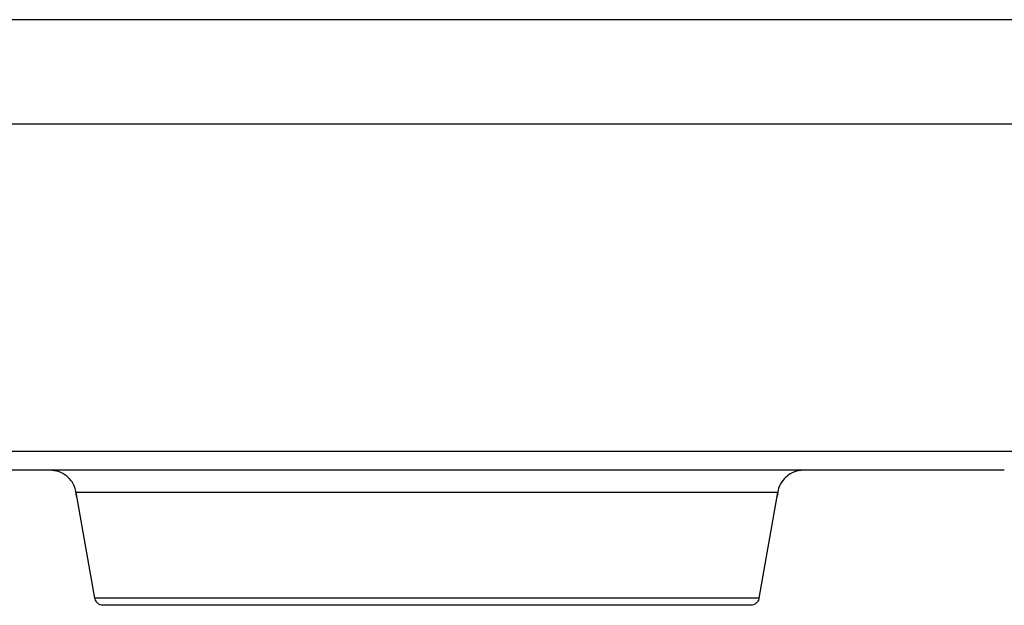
# Model space of a CAD drawing. Header units: inches. Extents: x 170 to 312, y 215 to 248.
# Tile 454 of 529: x 280.5432 to 280.6867, y 223.5471 to 223.6324. Entities that reach past the tile are written whole.
import ezdxf

# ---------------------------------------------------------------- set-up
doc = ezdxf.new("R2010")
doc.units = ezdxf.units.IN
doc.header["$LTSCALE"] = 0.25
doc.header["$MEASUREMENT"] = 0
doc.layers.add('MOTOR RH', color=7, linetype='Continuous')

msp = doc.modelspace()

# ---------------------------------------------------------------- linework, layer by layer
at = {"layer": 'MOTOR RH'}
for p, q in [((280.55412, 223.54815), (280.55141, 223.56356)), ((280.65361, 223.56356), (280.65089, 223.54815))]:
    msp.add_line(p, q, dxfattribs=at)
at = {"layer": 'MOTOR RH', "flags": 128}
for points in [[(280.69282, 223.63243), (280.68741, 223.63243), (280.6813, 223.63243), (280.67452, 223.63243), (280.66715, 223.63243), (280.65924, 223.63243), (280.65085, 223.63243), (280.64206, 223.63243), (280.63294, 223.63243), (280.62357, 223.63243), (280.61402, 223.63243), (280.60438, 223.63243), (280.59472, 223.63243), (280.58512, 223.63243), (280.57567, 223.63243), (280.56644, 223.63244), (280.55752, 223.63244), (280.54897, 223.63244), (280.54086, 223.63244), (280.53327, 223.63244), (280.52626, 223.63244), (280.51989, 223.63244)], [(280.69286, 223.61723), (280.68783, 223.61723), (280.68206, 223.61723), (280.67562, 223.61723), (280.66855, 223.61723), (280.66092, 223.61723), (280.65279, 223.61723), (280.64423, 223.61723), (280.63531, 223.61723), (280.62611, 223.61723), (280.61671, 223.61723), (280.60719, 223.61723), (280.59762, 223.61723), (280.5881, 223.61723), (280.5787, 223.61723), (280.56951, 223.61723), (280.5606, 223.61723), (280.55204, 223.61723), (280.54392, 223.61723), (280.5363, 223.61723), (280.52925, 223.61723), (280.52282, 223.61723)], [(280.68867, 223.56954), (280.68652, 223.56954), (280.68353, 223.56954), (280.67974, 223.56954), (280.67519, 223.56954), (280.66992, 223.56954), (280.66398, 223.56954), (280.65743, 223.56954), (280.65034, 223.56954), (280.64277, 223.56954), (280.63481, 223.56954), (280.62653, 223.56954), (280.618, 223.56954), (280.60933, 223.56954), (280.60058, 223.56954), (280.59186, 223.56954), (280.58324, 223.56954), (280.57481, 223.56954), (280.56666, 223.56954), (280.55886, 223.56954), (280.5515, 223.56954), (280.54463, 223.56954), (280.53835, 223.56954)], [(280.65361, 223.56356), (280.65317, 223.56356), (280.65186, 223.56356), (280.64972, 223.56356), (280.64676, 223.56356), (280.64305, 223.56356), (280.63864, 223.56356), (280.63361, 223.56356), (280.62806, 223.56356), (280.62206, 223.56356), (280.61573, 223.56356), (280.60918, 223.56356), (280.60251, 223.56356), (280.59584, 223.56356), (280.58928, 223.56356), (280.58295, 223.56356), (280.57696, 223.56356), (280.5714, 223.56356), (280.56637, 223.56356), (280.56197, 223.56356), (280.55825, 223.56356), (280.5553, 223.56356), (280.55315, 223.56356), (280.55184, 223.56356), (280.55141, 223.56356)], [(280.65089, 223.54815), (280.65088, 223.54815), (280.6503, 223.54815), (280.64888, 223.54815), (280.64663, 223.54815), (280.64359, 223.54815), (280.63982, 223.54815), (280.63538, 223.54815), (280.63035, 223.54815), (280.62483, 223.54815), (280.61891, 223.54815), (280.6127, 223.54815), (280.6063, 223.54815), (280.59984, 223.54815), (280.59343, 223.54815), (280.58717, 223.54815), (280.58119, 223.54815), (280.5756, 223.54815), (280.57048, 223.54815), (280.56593, 223.54815), (280.56203, 223.54815), (280.55886, 223.54815), (280.55647, 223.54815), (280.5549, 223.54815), (280.55417, 223.54815), (280.55412, 223.54815)]]:
    msp.add_lwpolyline(points, dxfattribs=at)
at = {"layer": 'MOTOR RH'}
for points, knots in [([(280.68666, 223.56682), (280.68638, 223.56682), (280.68582, 223.56681), (280.68129, 223.56681), (280.67424, 223.56681), (280.66464, 223.56681), (280.6529, 223.56681), (280.6394, 223.56681), (280.62462, 223.56681), (280.60908, 223.56682), (280.5933, 223.56682), (280.57785, 223.56682), (280.56325, 223.56682), (280.55002, 223.56682), (280.5386, 223.56682), (280.52945, 223.56682), (280.52263, 223.56682), (280.52045, 223.56682), (280.51936, 223.56682)], [0, 0, 0, 0, 0.0625, 0.125, 0.1875, 0.25, 0.3125, 0.375, 0.4375, 0.5, 0.5625, 0.625, 0.6875, 0.75, 0.8125, 0.875, 0.9375, 1, 1, 1, 1]), ([(280.55146, 223.56298), (280.55139, 223.56351), (280.55123, 223.56463), (280.55018, 223.56592), (280.54887, 223.56669), (280.54797, 223.56677), (280.54753, 223.56682)], [0, 0, 0, 0, 0.264384, 0.55449, 0.784169, 1, 1, 1, 1]), ([(280.65748, 223.56682), (280.65692, 223.56675), (280.65576, 223.5666), (280.65445, 223.56554), (280.6537, 223.56426), (280.6536, 223.56339), (280.65355, 223.56297)], [0, 0, 0, 0, 0.276837, 0.570179, 0.7946, 1, 1, 1, 1]), ([(280.55534, 223.54713), (280.55531, 223.54713), (280.55516, 223.54714), (280.55488, 223.5472), (280.55453, 223.5474), (280.55427, 223.54771), (280.55415, 223.54797), (280.55414, 223.54811), (280.55413, 223.54812)], [0, 0, 0, 0, 0.038274, 0.267622, 0.509472, 0.751322, 0.980669, 1, 1, 1, 1]), ([(280.65088, 223.54814), (280.65088, 223.54812), (280.65087, 223.54798), (280.65074, 223.54771), (280.65048, 223.5474), (280.65013, 223.5472), (280.64985, 223.54713), (280.6497, 223.54713), (280.64968, 223.54713)], [0, 0, 0, 0, 0.034353, 0.260187, 0.498332, 0.736478, 0.962312, 1, 1, 1, 1])]:
    msp.add_open_spline(points, degree=3, knots=knots, dxfattribs=at)
msp.add_open_spline([(280.64968, 223.54713), (280.6495, 223.54713), (280.64915, 223.54713), (280.64634, 223.54713), (280.64198, 223.54713), (280.63607, 223.54713), (280.62888, 223.54713), (280.62067, 223.54713), (280.61177, 223.54713), (280.60251, 223.54713), (280.59324, 223.54713), (280.58434, 223.54713), (280.57613, 223.54713), (280.56894, 223.54713), (280.56303, 223.54713), (280.55867, 223.54713), (280.55586, 223.54713), (280.55551, 223.54713), (280.55534, 223.54713)], degree=3, dxfattribs=at)

doc.saveas('drawing.dxf')
